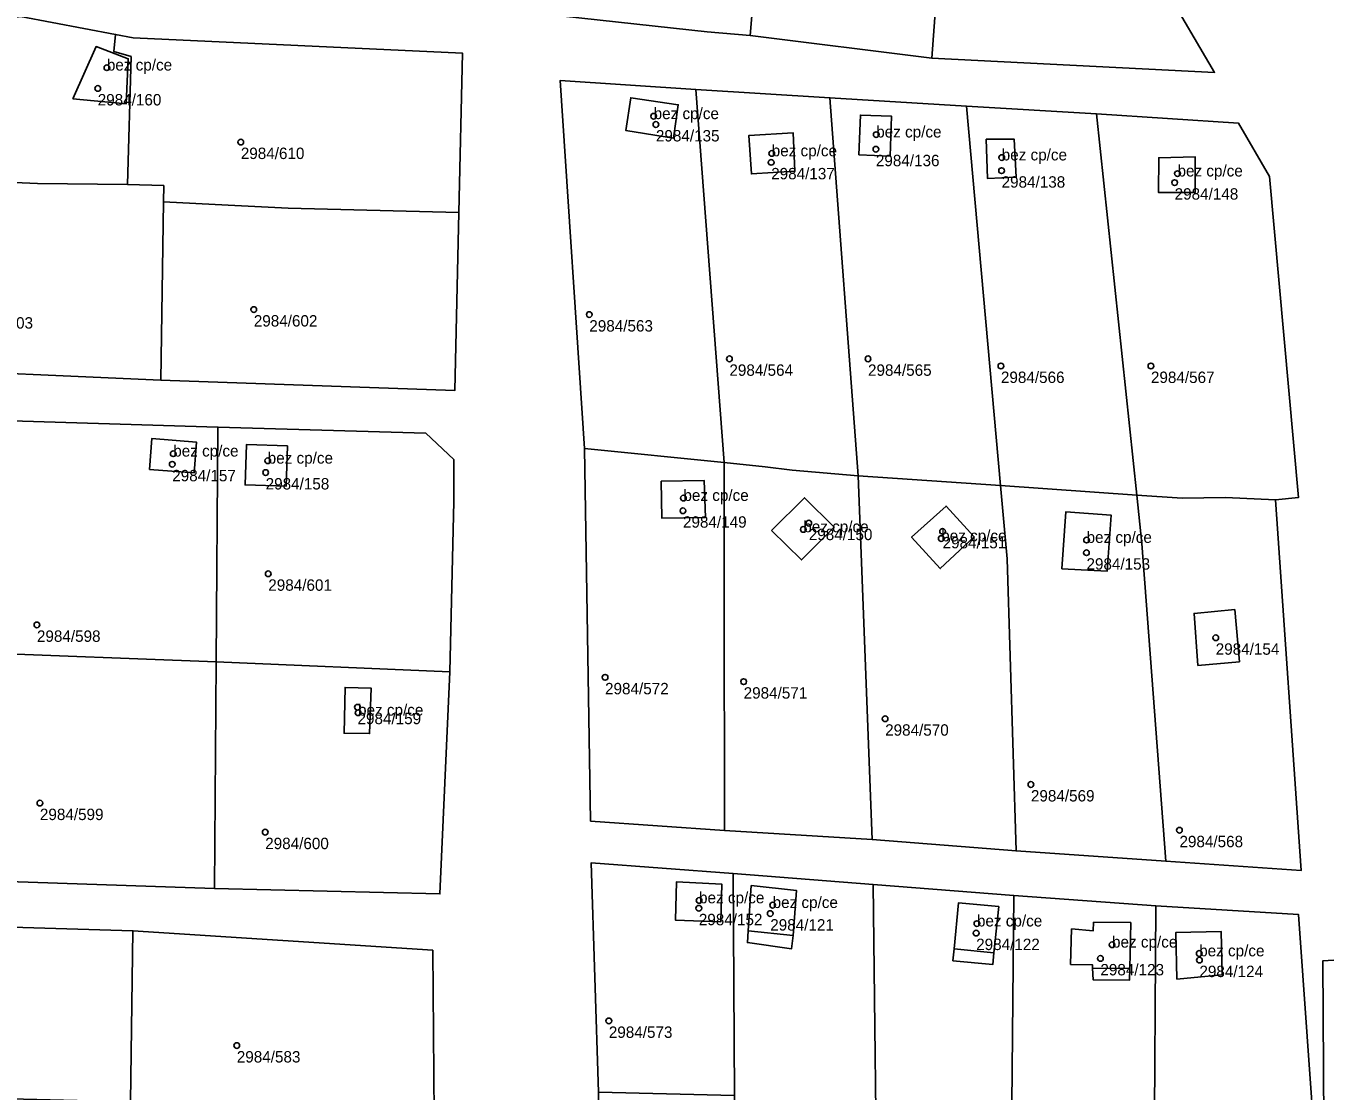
# Model space of a CAD drawing. Extents: x -878211 to -870363, y -1058464 to -1052522.
# Drawn here: x -873697.6 to -873583.7, y -1056087.3 to -1055993.9 of the extents above; entities that cross this region are included whole.
import ezdxf

# ---------------------------------------------------------------- set-up
doc = ezdxf.new("R2010")
doc.units = 0
for name, color, linetype in [('Vrstva 50', 7, 'Continuous'), ('Vrstva 51', 7, 'Continuous'), ('Vrstva 52', 7, 'Continuous')]:
    doc.layers.add(name, color=color, linetype=linetype)

msp = doc.modelspace()

# ---------------------------------------------------------------- linework, layer by layer
at = {"layer": 'Vrstva 50'}
for centre in [(-873690.48, -1055997.55994), (-873691.28, -1055999.37994), (-873642.55, -1056001.81994), (-873642.35, -1056002.53994), (-873678.74, -1056004.07994), (-873623.04, -1056003.42994), (-873632.2, -1056005.07994), (-873623.07, -1056004.70994), (-873632.25, -1056005.85994), (-873612.04, -1056005.43994), (-873612.05, -1056006.58994), (-873596.63, -1056006.84994), (-873596.88, -1056007.63994), (-873677.6, -1056018.76994), (-873648.19, -1056019.20994), (-873635.91, -1056023.08994), (-873623.76, -1056023.08994), (-873612.11, -1056023.71994), (-873598.96, -1056023.71994), (-873684.66, -1056031.40994), (-873684.75, -1056032.33994), (-873676.38, -1056032.02994), (-873676.56, -1056033.05994), (-873639.94, -1056035.29994), (-873639.98, -1056036.40994), (-873629.43, -1056038.04994), (-873628.95, -1056037.49994), (-873617.22, -1056038.21994), (-873617.34, -1056038.84994), (-873604.6, -1056038.97994), (-873604.61, -1056040.08994), (-873676.33, -1056041.93994), (-873696.61, -1056046.41994), (-873593.28, -1056047.54994), (-873646.81, -1056051.01994), (-873634.66, -1056051.39994), (-873668.51, -1056053.63994), (-873668.46, -1056054.12994), (-873622.26, -1056054.64994), (-873609.48, -1056060.41994), (-873696.35, -1056062.04994), (-873596.46, -1056064.42994), (-873676.6, -1056064.59994), (-873638.59, -1056071.26994), (-873638.57, -1056070.58994), (-873632.12, -1056070.99994), (-873632.33, -1056071.73994), (-873614.28, -1056073.44994), (-873614.21, -1056072.61994), (-873602.37, -1056074.46994), (-873603.39, -1056075.66994), (-873594.73, -1056075.23994), (-873594.71, -1056075.81994), (-873646.48, -1056081.14994), (-873679.09, -1056083.30994)]:
    msp.add_circle(centre, 0.25, dxfattribs=at)
at = {"layer": 'Vrstva 51'}
for points in [[(-873587.58, -1055875.2), (-873587.39, -1055904.76), (-873587.52, -1055924.97), (-873587.4, -1055945.89), (-873586.83, -1055983.45), (-873588.68, -1055984.89), (-873597.75, -1055990.54), (-873593.38, -1055997.98), (-873618.16, -1055996.71), (-873634.09, -1055994.73), (-873637.87, -1055994.42), (-873650.44, -1055993.04), (-873654.44, -1055969.93), (-873656.42, -1055951.99), (-873655.24, -1055948.29), (-873656.88, -1055946.07), (-873657.61, -1055935.75), (-873658.6, -1055919.54), (-873660.07, -1055896.26)], [(-873701.7, -1056028.44), (-873680.75, -1056029.08), (-873662.52, -1056029.6), (-873660.07, -1056031.92), (-873660.06, -1056035.61), (-873660.43, -1056050.54), (-873661.29, -1056070.02), (-873681.03, -1056069.55), (-873702.57, -1056068.81)], [(-873715.2, -1056072.44), (-873688.2, -1056073.24), (-873661.91, -1056074.96), (-873661.79, -1056089.45)], [(-873583.71, -1056104.32), (-873583.88, -1056075.87), (-873580.52, -1056075.67)]]:
    msp.add_lwpolyline(points, dxfattribs=at)
for points in [[(-873654.44, -1055969.93), (-873650.44, -1055993.04), (-873637.87, -1055994.42), (-873634.09, -1055994.73), (-873631.92, -1055969.02), (-873648.88, -1055967.68), (-873648.84, -1055969.95), (-873652.01, -1055969.94)], [(-873631.92, -1055969.02), (-873634.09, -1055994.73), (-873618.16, -1055996.71), (-873616.24, -1055970.48), (-873630.7, -1055968.78)], [(-873597.75, -1055990.54), (-873611.68, -1055968.85), (-873616.24, -1055970.48), (-873618.16, -1055996.71), (-873593.38, -1055997.98)], [(-873812.94, -1056036.45), (-873835.11, -1056042.56), (-873838.17, -1056027.93), (-873817.05, -1056022.05), (-873787.48, -1056014.95), (-873759.26, -1056007.36), (-873732.99, -1056000.9), (-873711.17, -1055995.29), (-873698.05, -1055993.07), (-873689.71, -1055994.64), (-873688.16, -1055994.93), (-873659.3, -1055996.29), (-873659.62, -1056010.26), (-873659.97, -1056025.86), (-873685.76, -1056024.95), (-873709.48, -1056023.9), (-873732.44, -1056023.07), (-873758.65, -1056024.4), (-873786.35, -1056030.54)], [(-873689.86, -1055996.14), (-873689.71, -1055994.64), (-873698.05, -1055993.07), (-873711.17, -1055995.29), (-873732.99, -1056000.9), (-873732.85, -1056006.37), (-873716.25, -1056006.87), (-873709.91, -1056007.14), (-873696.55, -1056007.7), (-873688.66, -1056007.8), (-873688.36, -1055996.58)], [(-873659.62, -1056010.26), (-873659.3, -1055996.29), (-873688.16, -1055994.93), (-873689.71, -1055994.64), (-873689.86, -1055996.14), (-873688.36, -1055996.58), (-873688.66, -1056007.8), (-873685.5, -1056007.89), (-873685.52, -1056009.32), (-873679.86, -1056009.61), (-873674.59, -1056009.88)], [(-873693.47, -1056000.29), (-873688.78, -1056000.72), (-873688.6, -1055996.77), (-873691.43, -1055995.71)], [(-873693.47, -1056000.29), (-873691.43, -1055995.71), (-873688.6, -1055996.77), (-873688.78, -1056000.72)], [(-873615.14, -1056000.92), (-873603.74, -1056001.61), (-873591.28, -1056002.43), (-873588.58, -1056007.11), (-873586.01, -1056035.24), (-873588.04, -1056035.46), (-873585.78, -1056067.96), (-873597.65, -1056067.15), (-873610.78, -1056066.25), (-873623.41, -1056065.24), (-873636.33, -1056064.46), (-873648.08, -1056063.63), (-873648.61, -1056030.94), (-873650.74, -1055998.68), (-873638.84, -1055999.48), (-873627.1, -1056000.2)], [(-873638.84, -1055999.48), (-873650.74, -1055998.68), (-873648.61, -1056030.94), (-873636.38, -1056032.18)], [(-873644.98, -1056003.08), (-873640.82, -1056003.73), (-873640.39, -1056000.81), (-873644.56, -1056000.2)], [(-873644.98, -1056003.08), (-873644.56, -1056000.2), (-873640.39, -1056000.81), (-873640.82, -1056003.73)], [(-873630.41, -1056032.84), (-873624.63, -1056033.34), (-873627.1, -1056000.2), (-873638.84, -1055999.48), (-873636.38, -1056032.18), (-873632.77, -1056032.55)], [(-873624.63, -1056033.34), (-873612.15, -1056034.21), (-873615.14, -1056000.92), (-873627.1, -1056000.2)], [(-873612.15, -1056034.21), (-873600.2, -1056035.04), (-873603.74, -1056001.61), (-873615.14, -1056000.92)], [(-873588.04, -1056035.46), (-873586.01, -1056035.24), (-873588.58, -1056007.11), (-873591.28, -1056002.43), (-873603.74, -1056001.61), (-873600.2, -1056035.04), (-873596.22, -1056035.32), (-873592.42, -1056035.24)], [(-873621.83, -1056005.33), (-873621.71, -1056001.8), (-873624.42, -1056001.71), (-873624.55, -1056005.2)], [(-873621.83, -1056005.33), (-873624.55, -1056005.2), (-873624.42, -1056001.71), (-873621.71, -1056001.8)], [(-873634.21, -1056003.51), (-873633.98, -1056006.88), (-873630.17, -1056006.62), (-873630.33, -1056003.27)], [(-873634.21, -1056003.51), (-873630.33, -1056003.27), (-873630.17, -1056006.62), (-873633.98, -1056006.88)], [(-873610.77, -1056007.16), (-873610.94, -1056003.84), (-873613.4, -1056003.83), (-873613.28, -1056007.29)], [(-873610.77, -1056007.16), (-873613.28, -1056007.29), (-873613.4, -1056003.83), (-873610.94, -1056003.84)], [(-873598.27, -1056005.45), (-873598.3, -1056008.5), (-873595.08, -1056008.49), (-873595.08, -1056005.38)], [(-873598.27, -1056005.45), (-873595.08, -1056005.38), (-873595.08, -1056008.49), (-873598.3, -1056008.5)], [(-873696.55, -1056007.7), (-873709.91, -1056007.14), (-873709.65, -1056017.22), (-873709.48, -1056023.9), (-873685.76, -1056024.95), (-873685.52, -1056009.32), (-873685.5, -1056007.89), (-873688.66, -1056007.8)], [(-873659.62, -1056010.26), (-873674.59, -1056009.88), (-873679.86, -1056009.61), (-873685.52, -1056009.32), (-873685.76, -1056024.95), (-873659.97, -1056025.86)], [(-873680.89, -1056049.66), (-873680.75, -1056029.08), (-873701.7, -1056028.44), (-873702.28, -1056048.84)], [(-873682.82, -1056033.08), (-873682.62, -1056030.4), (-873686.54, -1056030.09), (-873686.74, -1056032.79)], [(-873682.82, -1056033.08), (-873686.74, -1056032.79), (-873686.54, -1056030.09), (-873682.62, -1056030.4)], [(-873660.43, -1056050.54), (-873660.06, -1056035.61), (-873660.07, -1056031.92), (-873662.52, -1056029.6), (-873680.75, -1056029.08), (-873680.89, -1056049.66)], [(-873678.37, -1056034.14), (-873674.76, -1056034.25), (-873674.66, -1056030.73), (-873678.24, -1056030.61)], [(-873678.37, -1056034.14), (-873678.24, -1056030.61), (-873674.66, -1056030.73), (-873674.76, -1056034.25)], [(-873648.61, -1056030.94), (-873648.08, -1056063.63), (-873636.33, -1056064.46), (-873636.36, -1056043.52), (-873636.38, -1056032.18)], [(-873636.36, -1056043.52), (-873636.33, -1056064.46), (-873623.41, -1056065.24), (-873624.63, -1056033.34), (-873630.41, -1056032.84), (-873632.77, -1056032.55), (-873636.38, -1056032.18)], [(-873624.63, -1056033.34), (-873623.41, -1056065.24), (-873610.78, -1056066.25), (-873611.57, -1056040.63), (-873612.15, -1056034.21)], [(-873641.88, -1056033.81), (-873641.83, -1056037.07), (-873638.01, -1056036.99), (-873638.11, -1056033.76)], [(-873641.88, -1056033.81), (-873638.11, -1056033.76), (-873638.01, -1056036.99), (-873641.83, -1056037.07)], [(-873611.57, -1056040.63), (-873610.78, -1056066.25), (-873597.65, -1056067.15), (-873599.75, -1056039.28), (-873600.2, -1056035.04), (-873612.15, -1056034.21)], [(-873632.21, -1056038.14), (-873629.58, -1056040.72), (-873626.72, -1056037.85), (-873629.32, -1056035.27)], [(-873632.21, -1056038.14), (-873629.32, -1056035.27), (-873626.72, -1056037.85), (-873629.58, -1056040.72)], [(-873596.22, -1056035.32), (-873600.2, -1056035.04), (-873599.75, -1056039.28), (-873597.65, -1056067.15), (-873585.78, -1056067.96), (-873588.04, -1056035.46), (-873592.42, -1056035.24)], [(-873614.45, -1056038.71), (-873616.91, -1056036), (-873619.94, -1056038.74), (-873617.43, -1056041.49)], [(-873614.45, -1056038.71), (-873617.43, -1056041.49), (-873619.94, -1056038.74), (-873616.91, -1056036)], [(-873606.42, -1056036.51), (-873606.77, -1056041.5), (-873602.8, -1056041.72), (-873602.45, -1056036.79)], [(-873606.42, -1056036.51), (-873602.45, -1056036.79), (-873602.8, -1056041.72), (-873606.77, -1056041.5)], [(-873591.19, -1056049.66), (-873591.61, -1056045.08), (-873595.18, -1056045.42), (-873594.84, -1056049.98)], [(-873591.19, -1056049.66), (-873594.84, -1056049.98), (-873595.18, -1056045.42), (-873591.61, -1056045.08)], [(-873702.57, -1056068.81), (-873681.03, -1056069.55), (-873680.89, -1056049.66), (-873702.28, -1056048.84)], [(-873680.89, -1056049.66), (-873681.03, -1056069.55), (-873661.29, -1056070.02), (-873660.43, -1056050.54)], [(-873667.45, -1056055.96), (-873667.32, -1056051.96), (-873669.6, -1056051.91), (-873669.68, -1056055.92)], [(-873667.45, -1056055.96), (-873669.68, -1056055.92), (-873669.6, -1056051.91), (-873667.32, -1056051.96)], [(-873598.54, -1056071.05), (-873586.03, -1056071.81), (-873583.71, -1056104.32), (-873585.05, -1056104.79), (-873585.42, -1056128.07), (-873605.03, -1056124.45), (-873625.31, -1056120.88), (-873647.64, -1056115.39), (-873647.41, -1056100.3), (-873647.38, -1056087.39), (-873648.03, -1056067.29), (-873635.58, -1056068.23), (-873623.32, -1056069.2), (-873610.98, -1056070.15)], [(-873647.38, -1056087.39), (-873635.46, -1056087.7), (-873635.58, -1056068.23), (-873648.03, -1056067.29)], [(-873624.19, -1056101.68), (-873622.93, -1056101.65), (-873623.32, -1056069.2), (-873635.58, -1056068.23), (-873635.46, -1056087.7), (-873635.08, -1056101.07)], [(-873636.58, -1056069.15), (-873640.54, -1056068.95), (-873640.64, -1056072.31), (-873636.65, -1056072.46)], [(-873636.58, -1056069.15), (-873636.65, -1056072.46), (-873640.64, -1056072.31), (-873640.54, -1056068.95)], [(-873634.27, -1056073.26), (-873634.33, -1056074.28), (-873630.46, -1056074.82), (-873630.33, -1056073.67), (-873630.03, -1056069.71), (-873634, -1056069.28)], [(-873634.27, -1056073.26), (-873634, -1056069.28), (-873630.03, -1056069.71), (-873630.33, -1056073.67), (-873630.46, -1056074.82), (-873634.33, -1056074.28)], [(-873611.14, -1056088.48), (-873610.98, -1056070.15), (-873623.32, -1056069.2), (-873622.93, -1056101.65), (-873610.6, -1056102.63)], [(-873616.21, -1056074.82), (-873616.31, -1056075.88), (-873612.82, -1056076.21), (-873612.72, -1056075.19), (-873612.3, -1056071.13), (-873615.84, -1056070.8)], [(-873616.21, -1056074.82), (-873615.84, -1056070.8), (-873612.3, -1056071.13), (-873612.72, -1056075.19), (-873612.82, -1056076.21), (-873616.31, -1056075.88)], [(-873598.54, -1056071.05), (-873610.98, -1056070.15), (-873611.14, -1056088.48), (-873610.6, -1056102.63), (-873604.47, -1056103.36), (-873598.92, -1056103.3), (-873598.67, -1056093.79)], [(-873598.92, -1056103.3), (-873585.05, -1056104.79), (-873583.71, -1056104.32), (-873586.03, -1056071.81), (-873598.54, -1056071.05), (-873598.67, -1056093.79)], [(-873715.2, -1056072.44), (-873715.56, -1056087.21), (-873702.89, -1056088.11), (-873698.97, -1056087.98), (-873688.42, -1056088.25), (-873688.2, -1056073.24)], [(-873688.42, -1056088.25), (-873661.79, -1056089.45), (-873661.91, -1056074.96), (-873688.2, -1056073.24)], [(-873603.99, -1056072.5), (-873604.02, -1056073.24), (-873605.92, -1056073.09), (-873606.01, -1056076.2), (-873604.09, -1056076.22), (-873604.08, -1056076.54), (-873604.01, -1056077.55), (-873600.85, -1056077.59), (-873600.81, -1056076.56), (-873600.73, -1056072.53)], [(-873603.99, -1056072.5), (-873600.73, -1056072.53), (-873600.81, -1056076.56), (-873600.85, -1056077.59), (-873604.01, -1056077.55), (-873604.08, -1056076.54), (-873604.09, -1056076.22), (-873606.01, -1056076.2), (-873605.92, -1056073.09), (-873604.02, -1056073.24)], [(-873592.71, -1056077.12), (-873592.81, -1056073.3), (-873596.79, -1056073.4), (-873596.68, -1056077.48)], [(-873592.71, -1056077.12), (-873596.68, -1056077.48), (-873596.79, -1056073.4), (-873592.81, -1056073.3)], [(-873583.21, -1056136.78), (-873579.25, -1056137.66), (-873578.98, -1056104.13), (-873580.52, -1056075.67), (-873583.88, -1056075.87), (-873583.71, -1056104.32)]]:
    msp.add_lwpolyline(points, close=True, dxfattribs=at)
at = {"layer": 'Vrstva 52'}
for points in [[(-873693.47, -1056000.29), (-873688.78, -1056000.72), (-873688.6, -1055996.77), (-873691.43, -1055995.71)], [(-873644.56, -1056000.2), (-873644.98, -1056003.08), (-873640.82, -1056003.73), (-873640.39, -1056000.81)], [(-873624.55, -1056005.2), (-873621.83, -1056005.33), (-873621.71, -1056001.8), (-873624.42, -1056001.71)], [(-873630.33, -1056003.27), (-873634.21, -1056003.51), (-873633.98, -1056006.88), (-873630.17, -1056006.62)], [(-873613.4, -1056003.83), (-873613.28, -1056007.29), (-873610.77, -1056007.16), (-873610.94, -1056003.84)], [(-873595.08, -1056005.38), (-873598.27, -1056005.45), (-873598.3, -1056008.5), (-873595.08, -1056008.49)], [(-873686.74, -1056032.79), (-873682.82, -1056033.08), (-873682.62, -1056030.4), (-873686.54, -1056030.09)], [(-873678.24, -1056030.61), (-873678.37, -1056034.14), (-873674.76, -1056034.25), (-873674.66, -1056030.73)], [(-873641.88, -1056033.81), (-873641.83, -1056037.07), (-873638.01, -1056036.99), (-873638.11, -1056033.76)], [(-873632.21, -1056038.14), (-873629.58, -1056040.72), (-873626.72, -1056037.85), (-873629.32, -1056035.27)], [(-873616.91, -1056036), (-873619.94, -1056038.74), (-873617.43, -1056041.49), (-873614.45, -1056038.71)], [(-873606.77, -1056041.5), (-873602.8, -1056041.72), (-873602.45, -1056036.79), (-873606.42, -1056036.51)], [(-873669.68, -1056055.92), (-873667.45, -1056055.96), (-873667.32, -1056051.96), (-873669.6, -1056051.91)], [(-873640.64, -1056072.31), (-873636.65, -1056072.46), (-873636.58, -1056069.15), (-873640.54, -1056068.95)], [(-873634.27, -1056073.26), (-873630.33, -1056073.67), (-873630.03, -1056069.71), (-873634, -1056069.28)], [(-873616.21, -1056074.82), (-873612.72, -1056075.19), (-873612.3, -1056071.13), (-873615.84, -1056070.8)], [(-873604.08, -1056076.54), (-873600.81, -1056076.56), (-873600.73, -1056072.53), (-873603.99, -1056072.5), (-873604.02, -1056073.24), (-873605.92, -1056073.09), (-873606.01, -1056076.2), (-873604.09, -1056076.22)], [(-873596.79, -1056073.4), (-873596.68, -1056077.48), (-873592.71, -1056077.12), (-873592.81, -1056073.3)]]:
    msp.add_lwpolyline(points, close=True, dxfattribs=at)

# ---------------------------------------------------------------- texts
at = {"layer": 'Vrstva 50'}
for s, p in [('bez cp/ce', (-873690.48, -1055997.81)), ('2984/160', (-873691.28, -1056000.869)), ('bez cp/ce', (-873642.55, -1056002.07)), ('bez cp/ce', (-873623.04, -1056003.679)), ('2984/135', (-873642.35, -1056004.029)), ('2984/610', (-873678.74, -1056005.569)), ('bez cp/ce', (-873632.2, -1056005.33)), ('bez cp/ce', (-873612.04, -1056005.69)), ('2984/136', (-873623.07, -1056006.199)), ('bez cp/ce', (-873596.63, -1056007.1)), ('2984/137', (-873632.25, -1056007.349)), ('2984/138', (-873612.05, -1056008.079)), ('2984/148', (-873596.88, -1056009.129)), ('2984/603', (-873702.53, -1056020.439)), ('2984/602', (-873677.6, -1056020.259)), ('2984/563', (-873648.19, -1056020.699)), ('2984/564', (-873635.91, -1056024.579)), ('2984/565', (-873623.76, -1056024.579)), ('2984/566', (-873612.11, -1056025.209)), ('2984/567', (-873598.96, -1056025.209)), ('bez cp/ce', (-873684.66, -1056031.659)), ('bez cp/ce', (-873676.38, -1056032.28)), ('2984/157', (-873684.75, -1056033.829)), ('2984/158', (-873676.56, -1056034.549)), ('bez cp/ce', (-873639.94, -1056035.55)), ('2984/149', (-873639.98, -1056037.899)), ('bez cp/ce', (-873629.43, -1056038.3)), ('2984/150', (-873628.95, -1056038.989)), ('bez cp/ce', (-873617.34, -1056039.1)), ('2984/151', (-873617.22, -1056039.709)), ('bez cp/ce', (-873604.6, -1056039.23)), ('2984/153', (-873604.61, -1056041.579)), ('2984/601', (-873676.33, -1056043.429)), ('2984/598', (-873696.61, -1056047.909)), ('2984/154', (-873593.28, -1056049.039)), ('2984/572', (-873646.81, -1056052.509)), ('2984/571', (-873634.66, -1056052.889)), ('bez cp/ce', (-873668.46, -1056054.379)), ('2984/159', (-873668.51, -1056055.129)), ('2984/570', (-873622.26, -1056056.139)), ('2984/569', (-873609.48, -1056061.909)), ('2984/599', (-873696.35, -1056063.539)), ('2984/600', (-873676.6, -1056066.089)), ('2984/568', (-873596.46, -1056065.919)), ('bez cp/ce', (-873638.57, -1056070.84)), ('bez cp/ce', (-873632.12, -1056071.25)), ('2984/152', (-873638.59, -1056072.759)), ('2984/121', (-873632.33, -1056073.229)), ('bez cp/ce', (-873614.21, -1056072.87)), ('2984/122', (-873614.28, -1056074.939)), ('bez cp/ce', (-873602.37, -1056074.72)), ('bez cp/ce', (-873594.73, -1056075.49)), ('2984/123', (-873603.39, -1056077.159)), ('2984/124', (-873594.71, -1056077.309)), ('2984/573', (-873646.48, -1056082.639)), ('2984/583', (-873679.09, -1056084.799))]:
    msp.add_text(s, height=0.999996, dxfattribs=at).set_placement(p)

doc.saveas('drawing.dxf')
